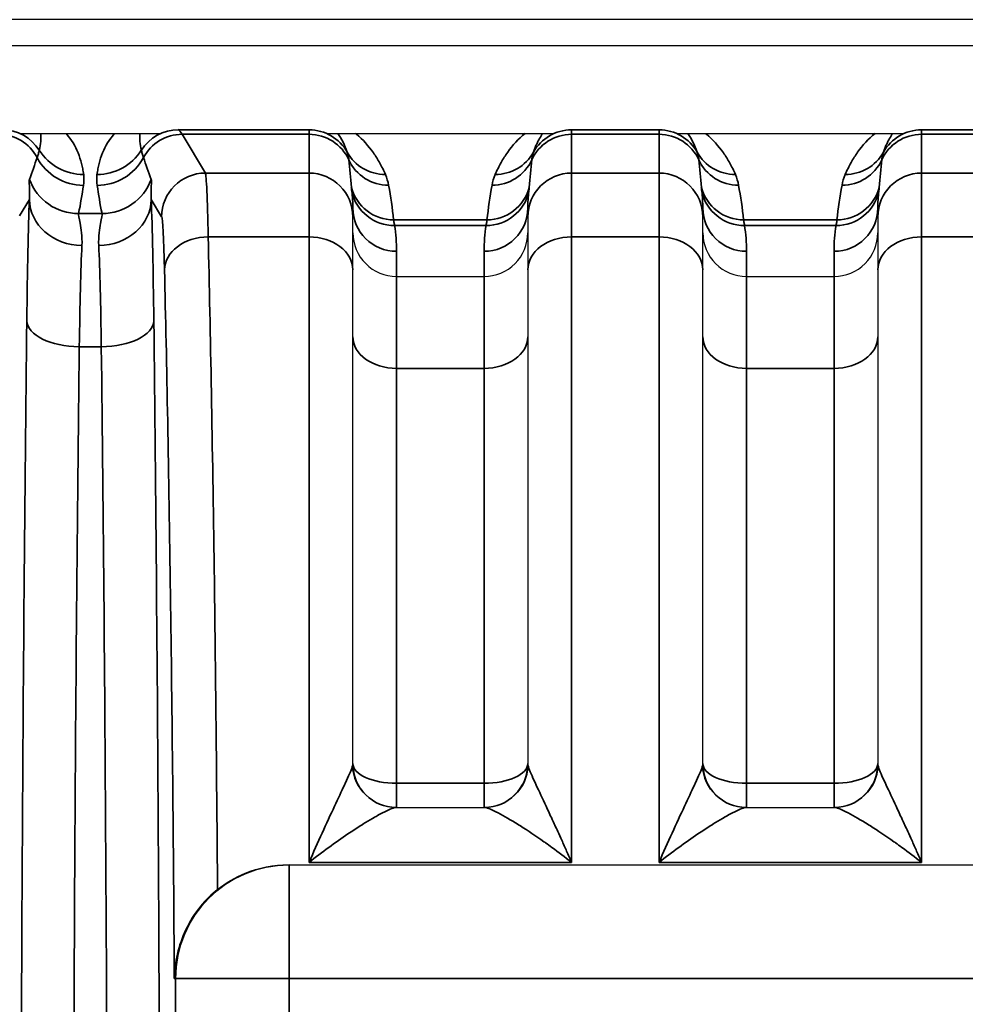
# Model space of a CAD drawing. Header units: millimetres. Extents: x 399 to 6233, y -1870 to 1602.
# Tile 270 of 656: x 3773 to 3784, y 485 to 496. Entities that reach past the tile are written whole.
import ezdxf

# ---------------------------------------------------------------- set-up
doc = ezdxf.new("R2010")
doc.units = ezdxf.units.MM
doc.layers.add('S40', color=7, linetype='Continuous')
doc.layers.add('可見 (ISO)', color=7, linetype='Continuous', lineweight=25)
doc.layers.add('窄部可見 (ISO)', color=7, linetype='Continuous', lineweight=35)

# ---------------------------------------------------------------- blocks, each defined once
blk = doc.blocks.new('S40-下視-02')
at = {"layer": '可見 (ISO)'}
for p, q in [((56.5, 16.5), (-56.5, 16.5)), ((52.25, 16.2), (-52.25, 16.2)), ((15.45, 15.2), (17.05, 15.2)), ((18.953, 15.2), (21.547, 15.2)), ((22.953, 15.2), (25.547, 15.2)), ((19.25, 14.349), (19.25, 14.247)), ((21.25, 14.247), (21.25, 14.349)), ((23.25, 14.349), (23.25, 14.247)), ((25.25, 14.247), (25.25, 14.349)), ((19.25, 13.64), (19.25, 14.247)), ((21.25, 14.247), (21.25, 13.64)), ((23.25, 13.64), (23.25, 14.247)), ((25.25, 14.247), (25.25, 13.64)), ((19.25, 8), (19.25, 13.64)), ((21.25, 13.64), (21.25, 8)), ((23.25, 8), (23.25, 13.64)), ((25.25, 13.64), (25.25, 8)), ((19.75, 13.566), (20.75, 13.566)), ((23.75, 13.566), (24.75, 13.566)), ((19.744, 7.5), (20.756, 7.5)), ((23.744, 7.5), (24.756, 7.5)), ((18.511, 6.844), (18.523, 6.844)), ((18.523, 6.844), (29.977, 6.844))]:
    blk.add_line(p, q, dxfattribs=at)
for centre, radius, start, end in [((19.75, 8), 0.5, 180, 270), ((20.75, 8), 0.5, 270, 0), ((23.75, 8), 0.5, 180, 270), ((24.75, 8), 0.5, 270, 0), ((20.814, 10.5), 3, 238.3029, 238.3046), ((20.814, 10.5), 3, 281.9394, 281.9397)]:
    blk.add_arc(centre, radius, start, end, dxfattribs=at)
for points, knots in [([(19.25, 14.065), (19.25, 13.934), (19.304, 13.804), (19.397, 13.712), (19.489, 13.62), (19.618, 13.566), (19.75, 13.566)], [-0.0000151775, -0.0000151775, -0.0000151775, -0.0000151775, 0.0003793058, 0.0003793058, 0.0003793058, 0.0007737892, 0.0007737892, 0.0007737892, 0.0007737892]), ([(20.75, 13.566), (20.882, 13.566), (21.011, 13.62), (21.104, 13.712), (21.196, 13.804), (21.25, 13.935), (21.25, 14.065)], [0, 0, 0, 0, 0.0003907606, 0.0003907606, 0.0003907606, 0.0007815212, 0.0007815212, 0.0007815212, 0.0007815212]), ([(23.25, 14.065), (23.25, 13.934), (23.304, 13.804), (23.397, 13.712), (23.489, 13.62), (23.618, 13.566), (23.75, 13.566)], [-0.0000151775, -0.0000151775, -0.0000151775, -0.0000151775, 0.0003793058, 0.0003793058, 0.0003793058, 0.0007737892, 0.0007737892, 0.0007737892, 0.0007737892]), ([(24.75, 13.566), (24.882, 13.566), (25.011, 13.62), (25.104, 13.712), (25.196, 13.804), (25.25, 13.935), (25.25, 14.065)], [0, 0, 0, 0, 0.0003907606, 0.0003907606, 0.0003907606, 0.0007815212, 0.0007815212, 0.0007815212, 0.0007815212]), ([(17.704, 6.561), (17.797, 6.635), (17.904, 6.7), (18.176, 6.812), (18.349, 6.844), (18.511, 6.844)], [-0.48595409, -0.48595409, -0.48595409, -0.48595409, -0.45043413, -0.45043413, -0.40161512, -0.40161512, -0.40161512, -0.40161512]), ([(17.704, 6.561), (17.634, 6.506), (17.569, 6.442), (17.442, 6.288), (17.384, 6.197), (17.296, 6.011), (17.264, 5.918), (17.222, 5.733), (17.211, 5.641), (17.21, 5.548), (17.21, 5.546), (17.21, 5.544)], [0.0000025, 0.0000025, 0.0000025, 0.0000025, 0.0273791, 0.0273791, 0.0597, 0.0597, 0.089653, 0.089653, 0.1184213, 0.1184213, 0.1189519, 0.1189519, 0.1189519, 0.1189519])]:
    blk.add_open_spline(points, degree=3, knots=knots, dxfattribs=at)
at = {"layer": '窄部可見 (ISO)'}
for p, q in [((17.252, 15.243), (17.256, 15.241)), ((17.256, 15.241), (18.75, 15.241)), ((18.75, 15.19), (17.299, 15.19)), ((17.299, 15.19), (17.565, 14.747)), ((18.75, 15.241), (18.75, 15.243)), ((18.75, 15.241), (18.75, 15.19)), ((18.75, 14.747), (18.75, 15.19)), ((21.75, 15.243), (21.75, 15.241)), ((21.75, 15.19), (21.75, 15.241)), ((21.75, 15.241), (22.75, 15.241)), ((22.75, 15.19), (21.75, 15.19)), ((21.75, 15.19), (21.75, 14.747)), ((22.75, 15.241), (22.75, 15.243)), ((22.75, 15.241), (22.75, 15.19)), ((22.75, 14.747), (22.75, 15.19)), ((25.75, 15.243), (25.75, 15.241)), ((25.75, 15.19), (25.75, 15.241)), ((25.75, 15.241), (26.75, 15.241)), ((26.75, 15.19), (25.75, 15.19)), ((25.75, 15.19), (25.75, 14.747)), ((17.565, 14.747), (18.75, 14.747)), ((18.75, 14.747), (18.75, 14.018)), ((21.75, 14.747), (22.75, 14.747)), ((21.75, 14.018), (21.75, 14.747)), ((22.75, 14.747), (22.75, 14.018)), ((25.75, 14.747), (26.75, 14.747)), ((25.75, 14.018), (25.75, 14.747)), ((15.554, 14.445), (15.442, 14.26)), ((17.065, 14.247), (16.946, 14.445)), ((16.116, 14.285), (16.384, 14.285)), ((19.717, 14.212), (20.783, 14.212)), ((23.717, 14.212), (24.783, 14.212)), ((20.773, 14.148), (19.727, 14.148)), ((24.773, 14.148), (23.727, 14.148)), ((18.75, 14.018), (17.597, 14.018)), ((18.75, 14.018), (18.75, 6.871)), ((21.75, 6.871), (21.75, 14.018)), ((22.75, 14.018), (21.75, 14.018)), ((22.75, 14.018), (22.75, 6.871)), ((26.75, 14.018), (25.75, 14.018)), ((25.75, 6.871), (25.75, 14.018)), ((19.75, 13.854), (19.75, 13.566)), ((20.75, 13.566), (20.75, 13.854)), ((23.75, 13.854), (23.75, 13.566)), ((24.75, 13.566), (24.75, 13.854)), ((19.75, 12.516), (19.75, 13.566)), ((20.75, 13.566), (20.75, 12.516)), ((23.75, 12.516), (23.75, 13.566)), ((24.75, 13.566), (24.75, 12.516)), ((16.376, 12.762), (16.124, 12.762)), ((19.75, 12.516), (20.75, 12.516)), ((19.75, 7.776), (19.75, 12.516)), ((20.75, 12.516), (20.75, 7.776)), ((23.75, 12.516), (24.75, 12.516)), ((23.75, 7.776), (23.75, 12.516)), ((24.75, 12.516), (24.75, 7.776)), ((19.75, 7.5), (19.75, 7.776)), ((19.75, 7.776), (20.75, 7.776)), ((20.75, 7.5), (20.75, 7.776)), ((23.75, 7.776), (23.75, 7.5)), ((23.75, 7.776), (24.75, 7.776)), ((24.75, 7.776), (24.75, 7.5)), ((21.75, 6.871), (18.75, 6.871)), ((25.75, 6.871), (22.75, 6.871)), ((18.523, 6.844), (18.523, 5.544)), ((17.223, 5.544), (17.21, 5.544)), ((17.223, 5.544), (18.523, 5.544)), ((17.223, -5.544), (17.223, 5.544)), ((29.977, 5.544), (18.523, 5.544)), ((18.523, 5.544), (18.523, -5.544))]:
    blk.add_line(p, q, dxfattribs=at)
for centre, major_axis, ratio, start_param, end_param in [((15.201, 14.69), (0.429, -0.257), 0.999172, 1.028727, 2.110736), ((15.244, 14.741), (0.277, -0.416), 0.999683, 1.546818, 2.553481), ((14.969, 14.557), (-0.641, -0.802), 0.399262, 2.444096, 2.74736), ((17.531, 14.557), (0.641, -0.802), 0.399262, 3.535825, 3.839089), ((17.256, 14.741), (0.277, 0.416), 0.999683, 0.588111, 1.594775), ((17.299, 14.69), (0.429, 0.257), 0.999172, 1.030857, 2.112865), ((17.227, -84.793), (0, 100.043), 0.020838, 6.248286, 6.269226), ((18.75, 14.741), (0.5, 0), 0.999903, 0.510856, 1.570796), ((18.75, 14.69), (0.5, 0), 0.999391, 0.430108, 1.570796), ((18.75, 14.589), (0, -0.811), 0.616376, 2.081653, 2.424383), ((21.75, 14.69), (0.5, 0), 0.999391, 1.570796, 2.711485), ((21.75, 14.741), (0.5, 0), 0.999903, 1.570796, 2.630736), ((22.75, 14.741), (0.5, 0), 0.999903, 0.510856, 1.570796), ((22.75, 14.69), (0.5, 0), 0.999391, 0.430108, 1.570796), ((22.75, 14.589), (0, -0.811), 0.616376, 2.081653, 2.424383), ((25.75, 14.69), (0.5, 0), 0.999391, 1.570796, 2.711485), ((25.75, 14.741), (0.5, 0), 0.999903, 1.570796, 2.630736), ((16.174, 15.329), (-0.595, -0.075), 0.998245, 0.438747, 1.445107), ((16.326, 15.329), (0.595, -0.075), 0.998245, 4.838078, 5.844438), ((19.622, 15.23), (-0.46, -0.197), 0.997957, 0.107065, 1.167568), ((20.878, 15.23), (0.46, -0.197), 0.997957, 5.115617, 6.17612), ((23.622, 15.23), (-0.46, -0.197), 0.997957, 0.107065, 1.167568), ((24.878, 15.23), (0.46, -0.197), 0.997957, 5.115617, 6.17612), ((14.748, 13.935), (-1.006, -2.097), 0.194686, 2.022352, 2.15293), ((16.172, 15.205), (-0.594, 0.083), 0.998238, 0.627947, 1.709607), ((16.328, 15.205), (0.594, 0.083), 0.998238, 4.573579, 5.655239), ((17.752, 13.935), (1.006, -2.097), 0.194686, 4.130256, 4.260833), ((19.659, 15.107), (-0.492, -0.092), 0.998212, 0.245949, 1.386768), ((18.75, 14.081), (0, -1.961), 0.255034, 1.830009, 2.000904), ((20.841, 15.107), (0.492, -0.092), 0.998212, 4.896417, 6.037237), ((21.75, 14.081), (0, -1.961), 0.255034, 4.282281, 4.453176), ((23.659, 15.107), (-0.492, -0.092), 0.998212, 0.245949, 1.386768), ((22.75, 14.081), (0, -1.961), 0.255034, 1.830009, 2.000904), ((24.841, 15.107), (0.492, -0.092), 0.998212, 4.896417, 6.037237), ((25.75, 14.081), (0, -1.961), 0.255034, 4.282281, 4.453176), ((17.565, 14.247), (0.429, 0.257), 0.999172, 1.030857, 2.600922), ((17.566, 12.216), (0.003, -2.532), 0.018707, 2.362393, 3.10415), ((18.75, 14.247), (0.5, 0), 0.999391, 0, 1.570796), ((21.75, 14.247), (-0.5, 0), 0.999391, 4.712389, 6.283185), ((22.75, 14.247), (0.5, 0), 0.999391, 0, 1.570796), ((25.75, 14.247), (-0.5, 0), 0.999391, 4.712389, 6.283185), ((16.116, 14.883), (-0.588, 0.12), 0.998201, 0.559467, 1.77166), ((16.384, 14.883), (0.588, 0.12), 0.998201, 4.511525, 5.723718), ((15.395, 13.851), (0.587, 1.898), 0.297416, 5.033605, 5.211679), ((17.105, 13.851), (-0.587, 1.898), 0.297416, 1.071506, 1.249581), ((19.717, 14.711), (-0.497, -0.054), 0.998252, 0.151951, 1.463611), ((19.727, 14.644), (-0.494, -0.079), 0.99169, 0.058198, 1.413837), ((18.75, 14.349), (0, -0.876), 0.570857, 1.570796, 1.786892), ((19.198, 13.978), (-0.126, 1.734), 0.309252, 4.825328, 5.06132), ((20.773, 14.644), (0.494, -0.079), 0.99169, 4.869348, 6.224987), ((21.302, 13.978), (0.126, 1.734), 0.309252, 1.221866, 1.457857), ((20.783, 14.711), (0.497, -0.054), 0.998252, 4.819575, 6.131234), ((21.75, 14.349), (0, -0.876), 0.570857, 4.496293, 4.712389), ((23.717, 14.711), (-0.497, -0.054), 0.998252, 0.151951, 1.463611), ((23.727, 14.644), (-0.494, -0.079), 0.99169, 0.058198, 1.413837), ((22.75, 14.349), (0, -0.876), 0.570857, 1.570796, 1.786892), ((23.198, 13.978), (-0.126, 1.734), 0.309252, 4.825328, 5.06132), ((24.773, 14.644), (0.494, -0.079), 0.99169, 4.869348, 6.224987), ((25.302, 13.978), (0.126, 1.734), 0.309252, 1.221866, 1.457857), ((24.783, 14.711), (0.497, -0.054), 0.998252, 4.819575, 6.131234), ((25.75, 14.349), (0, -0.876), 0.570857, 4.496293, 4.712389), ((15.58, 11.768), (-0.007, -3.096), 0.02085, 3.667868, 4.283101), ((16.154, 14.445), (-0.6, 0.023), 0.876399, 0.0435, 1.604216), ((16.346, 14.445), (0.6, 0.023), 0.876399, 4.678969, 6.239685), ((16.92, 11.768), (0.007, -3.096), 0.02085, 2.000085, 2.615317), ((19.75, 14.349), (-0.5, 0), 0.991894, 0, 1.570796), ((20.75, 14.349), (0.5, 0), 0.991894, 4.712389, 6.283185), ((23.75, 14.349), (-0.5, 0), 0.991894, 0, 1.570796), ((24.75, 14.349), (0.5, 0), 0.991894, 4.712389, 6.283185), ((17.067, 12.138), (-0.003, 2.11), 0.022449, 5.503973, 6.245732), ((19.245, 13.928), (-0.052, 0.974), 0.515671, 4.608661, 4.913273), ((21.255, 13.928), (0.052, 0.974), 0.515671, 1.369912, 1.674524), ((23.245, 13.928), (-0.052, 0.974), 0.515671, 4.608661, 4.913273), ((25.255, 13.928), (0.052, 0.974), 0.515671, 1.369912, 1.674524), ((17.597, 13.64), (-0.5, -0.012), 0.756341, 4.694068, 6.251166), ((18.75, 13.64), (0.5, 0), 0.756436, 0, 1.570796), ((21.75, 13.64), (-0.5, 0), 0.756436, 4.712389, 6.283185), ((22.75, 13.64), (0.5, 0), 0.756436, 0, 1.570796), ((25.75, 13.64), (-0.5, 0), 0.756436, 4.712389, 6.283185), ((16.18, 11.688), (0.007, 2.58), 0.02502, 0.526295, 1.141522), ((16.32, 11.688), (-0.007, 2.58), 0.02502, 5.141663, 5.756891), ((16.124, 13.057), (-0.6, 0.007), 0.49083, 0.024039, 1.576589), ((16.376, 13.057), (0.6, 0.007), 0.49083, 4.706597, 6.259146), ((19.75, 12.877), (-0.5, 0), 0.722416, 0, 1.570796), ((20.75, 12.877), (0.5, 0), 0.722416, 4.712389, 6.283185), ((23.75, 12.877), (-0.5, 0), 0.722416, 0, 1.570796), ((24.75, 12.877), (0.5, 0), 0.722416, 4.712389, 6.283185), ((15.89, 0), (0, 26), 0.02143, 4.712389, 5.225461), ((19.75, 8), (-0.5, 0), 0.448818, 0, 1.570796), ((20.75, 8), (0.5, 0), 0.448818, 4.712389, 6.283185), ((23.75, 8), (-0.5, 0), 0.448818, 0, 1.570796), ((24.75, 8), (0.5, 0), 0.448818, 4.712389, 6.283185), ((19.744, 8), (0, -0.5), 0.995128, 4.760791, 6.283185), ((20.756, 8), (0, -0.5), 0.995128, 0, 1.522394), ((23.744, 8), (0, -0.5), 0.995128, 4.760791, 6.283185), ((24.756, 8), (0, -0.5), 0.995128, 0, 1.522394), ((18.523, 5.544), (0, 1.3), 0.999781, 0, 1.570796)]:
    blk.add_ellipse(centre, major_axis=major_axis, ratio=ratio, start_param=start_param, end_param=end_param, dxfattribs=at)
for points, knots in [([(15.971, 15.2), (15.973, 15.198), (15.975, 15.196), (15.977, 15.194), (16.033, 15.132), (16.078, 15.058), (16.11, 14.978), (16.126, 14.939), (16.139, 14.899), (16.15, 14.858), (16.155, 14.838), (16.159, 14.818), (16.163, 14.796), (16.167, 14.775), (16.171, 14.753), (16.174, 14.73)], [0.5211159, 0.5211159, 0.5211159, 0.5211159, 0.5290847, 0.5290847, 0.5290847, 0.7702868, 0.7702868, 0.7702868, 0.8883026, 0.8883026, 0.8883026, 0.9470384, 0.9470384, 0.9470384, 1.0057239, 1.0057239, 1.0057239, 1.0057239]), ([(16.326, 14.73), (16.329, 14.753), (16.333, 14.775), (16.337, 14.796), (16.341, 14.818), (16.345, 14.838), (16.35, 14.858), (16.361, 14.899), (16.374, 14.939), (16.39, 14.978), (16.422, 15.058), (16.467, 15.132), (16.523, 15.194), (16.525, 15.196), (16.527, 15.198), (16.529, 15.2)], [2.1358688, 2.1358688, 2.1358688, 2.1358688, 2.1945542, 2.1945542, 2.1945542, 2.25329, 2.25329, 2.25329, 2.3713058, 2.3713058, 2.3713058, 2.612508, 2.612508, 2.612508, 2.6204768, 2.6204768, 2.6204768, 2.6204768]), ([(19.282, 15.2), (19.285, 15.197), (19.288, 15.195), (19.291, 15.192), (19.365, 15.13), (19.43, 15.056), (19.485, 14.979), (19.498, 14.96), (19.511, 14.94), (19.523, 14.921), (19.535, 14.901), (19.547, 14.882), (19.558, 14.862), (19.581, 14.821), (19.603, 14.777), (19.622, 14.731)], [0.5433864, 0.5433864, 0.5433864, 0.5433864, 0.5541315, 0.5541315, 0.5541315, 0.8071311, 0.8071311, 0.8071311, 0.8699152, 0.8699152, 0.8699152, 0.9328593, 0.9328593, 0.9328593, 1.05994, 1.05994, 1.05994, 1.05994]), ([(20.878, 14.731), (20.898, 14.778), (20.921, 14.824), (20.944, 14.866), (20.956, 14.887), (20.968, 14.907), (20.981, 14.927), (20.993, 14.947), (21.006, 14.966), (21.02, 14.986), (21.076, 15.064), (21.143, 15.138), (21.219, 15.2)], [2.0816526, 2.0816526, 2.0816526, 2.0816526, 2.212959, 2.212959, 2.212959, 2.277762, 2.277762, 2.277762, 2.3422903, 2.3422903, 2.3422903, 2.5994113, 2.5994113, 2.5994113, 2.5994113]), ([(21.421, 15.2), (21.408, 15.182), (21.396, 15.163), (21.385, 15.143), (21.378, 15.131), (21.372, 15.119), (21.365, 15.107), (21.359, 15.094), (21.353, 15.082), (21.347, 15.069), (21.335, 15.043), (21.324, 15.015), (21.314, 14.985)], [3.8359828, 3.8359828, 3.8359828, 3.8359828, 3.9400529, 3.9400529, 3.9400529, 4.0047944, 4.0047944, 4.0047944, 4.0698151, 4.0698151, 4.0698151, 4.2015327, 4.2015327, 4.2015327, 4.2015327]), ([(23.282, 15.2), (23.285, 15.197), (23.288, 15.195), (23.291, 15.192), (23.365, 15.13), (23.43, 15.056), (23.485, 14.979), (23.498, 14.96), (23.511, 14.94), (23.523, 14.921), (23.535, 14.901), (23.547, 14.882), (23.558, 14.862), (23.581, 14.821), (23.603, 14.777), (23.622, 14.731)], [0.5433864, 0.5433864, 0.5433864, 0.5433864, 0.5541315, 0.5541315, 0.5541315, 0.8071311, 0.8071311, 0.8071311, 0.8699152, 0.8699152, 0.8699152, 0.9328593, 0.9328593, 0.9328593, 1.05994, 1.05994, 1.05994, 1.05994]), ([(24.878, 14.731), (24.898, 14.778), (24.921, 14.824), (24.944, 14.866), (24.956, 14.887), (24.968, 14.907), (24.981, 14.927), (24.993, 14.947), (25.006, 14.966), (25.02, 14.986), (25.076, 15.064), (25.143, 15.138), (25.219, 15.2)], [2.0816526, 2.0816526, 2.0816526, 2.0816526, 2.212959, 2.212959, 2.212959, 2.277762, 2.277762, 2.277762, 2.3422903, 2.3422903, 2.3422903, 2.5994113, 2.5994113, 2.5994113, 2.5994113]), ([(25.421, 15.2), (25.408, 15.182), (25.396, 15.163), (25.385, 15.143), (25.378, 15.131), (25.372, 15.119), (25.365, 15.107), (25.359, 15.094), (25.353, 15.082), (25.347, 15.069), (25.335, 15.043), (25.324, 15.015), (25.314, 14.985)], [3.8359828, 3.8359828, 3.8359828, 3.8359828, 3.9400529, 3.9400529, 3.9400529, 4.0047944, 4.0047944, 4.0047944, 4.0698151, 4.0698151, 4.0698151, 4.2015327, 4.2015327, 4.2015327, 4.2015327]), ([(15.642, 14.924), (15.647, 14.939), (15.652, 14.954), (15.656, 14.967), (15.66, 14.982), (15.664, 14.996), (15.667, 15.008)], [0, 0, 0, 0, 0.001000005, 0.001000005, 0.001000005, 0.002089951, 0.002089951, 0.002089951, 0.002089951]), ([(16.833, 15.008), (16.836, 14.997), (16.839, 14.984), (16.843, 14.971), (16.847, 14.956), (16.852, 14.941), (16.858, 14.924)], [0, 0, 0, 0, 0.001000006, 0.001000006, 0.001000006, 0.00208995, 0.00208995, 0.00208995, 0.00208995]), ([(19.204, 14.898), (19.203, 14.914), (19.2, 14.929), (19.198, 14.943), (19.194, 14.958), (19.191, 14.972), (19.186, 14.985)], [0, 0, 0, 0, 0.001000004, 0.001000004, 0.001000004, 0.00208903, 0.00208903, 0.00208903, 0.00208903]), ([(21.314, 14.985), (21.31, 14.973), (21.306, 14.96), (21.303, 14.946), (21.3, 14.931), (21.298, 14.915), (21.296, 14.898)], [0, 0, 0, 0, 0.001000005, 0.001000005, 0.001000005, 0.002089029, 0.002089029, 0.002089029, 0.002089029]), ([(23.204, 14.898), (23.203, 14.914), (23.2, 14.929), (23.198, 14.943), (23.194, 14.958), (23.191, 14.972), (23.186, 14.985)], [0, 0, 0, 0, 0.001000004, 0.001000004, 0.001000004, 0.00208903, 0.00208903, 0.00208903, 0.00208903]), ([(25.314, 14.985), (25.31, 14.973), (25.306, 14.96), (25.303, 14.946), (25.3, 14.931), (25.298, 14.915), (25.296, 14.898)], [0, 0, 0, 0, 0.001000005, 0.001000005, 0.001000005, 0.002089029, 0.002089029, 0.002089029, 0.002089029]), ([(15.554, 14.445), (15.559, 14.51), (15.555, 14.561), (15.553, 14.598), (15.553, 14.599), (15.553, 14.599), (15.553, 14.6), (15.551, 14.638), (15.55, 14.662), (15.554, 14.674)], [0, 0, 0, 0, 0.000759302, 0.000759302, 0.000759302, 0.000774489, 0.000774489, 0.000774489, 0.001548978, 0.001548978, 0.001548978, 0.001548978]), ([(16.946, 14.674), (16.95, 14.662), (16.949, 14.637), (16.947, 14.6), (16.947, 14.599), (16.947, 14.598), (16.947, 14.597), (16.945, 14.56), (16.941, 14.51), (16.946, 14.445)], [0, 0, 0, 0, 0.000774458, 0.000774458, 0.000774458, 0.000793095, 0.000793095, 0.000793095, 0.001548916, 0.001548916, 0.001548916, 0.001548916]), ([(19.238, 14.537), (19.237, 14.548), (19.236, 14.557), (19.235, 14.565), (19.234, 14.572), (19.234, 14.578), (19.233, 14.583)], [0, 0, 0, 0, 0.0003830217, 0.0003830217, 0.0003830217, 0.0007195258, 0.0007195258, 0.0007195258, 0.0007195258]), ([(21.267, 14.583), (21.266, 14.578), (21.266, 14.572), (21.265, 14.565), (21.264, 14.557), (21.263, 14.548), (21.262, 14.537)], [0, 0, 0, 0, 0.0003365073, 0.0003365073, 0.0003365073, 0.0007195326, 0.0007195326, 0.0007195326, 0.0007195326]), ([(23.238, 14.537), (23.237, 14.548), (23.236, 14.557), (23.235, 14.565), (23.234, 14.572), (23.234, 14.578), (23.233, 14.583)], [0, 0, 0, 0, 0.0003830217, 0.0003830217, 0.0003830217, 0.0007195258, 0.0007195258, 0.0007195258, 0.0007195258]), ([(25.267, 14.583), (25.266, 14.578), (25.266, 14.572), (25.265, 14.565), (25.264, 14.557), (25.263, 14.548), (25.262, 14.537)], [0, 0, 0, 0, 0.0003365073, 0.0003365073, 0.0003365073, 0.0007195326, 0.0007195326, 0.0007195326, 0.0007195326]), ([(16.116, 14.285), (16.113, 14.271), (16.122, 14.234), (16.145, 14.112), (16.159, 14.027), (16.154, 13.919)], [0, 0, 0, 0, 0.000661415, 0.000661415, 0.001322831, 0.001322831, 0.001322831, 0.001322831]), ([(16.346, 13.919), (16.341, 14.027), (16.355, 14.111), (16.378, 14.233), (16.387, 14.271), (16.384, 14.285)], [0, 0, 0, 0, 0.000661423, 0.000661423, 0.001322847, 0.001322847, 0.001322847, 0.001322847]), ([(19.717, 14.212), (19.717, 14.206), (19.718, 14.198), (19.72, 14.188), (19.722, 14.177), (19.724, 14.164), (19.727, 14.148)], [0, 0, 0, 0, 0.0003206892, 0.0003206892, 0.0003206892, 0.0006862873, 0.0006862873, 0.0006862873, 0.0006862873]), ([(20.773, 14.148), (20.776, 14.164), (20.778, 14.177), (20.78, 14.188), (20.782, 14.198), (20.783, 14.206), (20.783, 14.212)], [0, 0, 0, 0, 0.0003655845, 0.0003655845, 0.0003655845, 0.0006862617, 0.0006862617, 0.0006862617, 0.0006862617]), ([(23.717, 14.212), (23.717, 14.206), (23.718, 14.198), (23.72, 14.188), (23.722, 14.177), (23.724, 14.164), (23.727, 14.148)], [0, 0, 0, 0, 0.0003206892, 0.0003206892, 0.0003206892, 0.0006862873, 0.0006862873, 0.0006862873, 0.0006862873]), ([(24.773, 14.148), (24.776, 14.164), (24.778, 14.177), (24.78, 14.188), (24.782, 14.198), (24.783, 14.206), (24.783, 14.212)], [0, 0, 0, 0, 0.0003655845, 0.0003655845, 0.0003655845, 0.0006862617, 0.0006862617, 0.0006862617, 0.0006862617]), ([(17.597, 14.018), (17.623, 12.921), (17.646, 11.631), (17.666, 10.211), (17.681, 9.062), (17.694, 7.829), (17.704, 6.561)], [5.4253389, 5.4253389, 5.4253389, 5.4253389, 5.6994911, 5.6994911, 5.6994911, 5.9212639, 5.9212639, 5.9212639, 5.9212639]), ([(17.21, 5.544), (17.2, 7.075), (17.185, 8.568), (17.166, 9.935), (17.147, 11.319), (17.123, 12.575), (17.098, 13.64)], [0.3125516, 0.3125516, 0.3125516, 0.3125516, 0.583573, 0.583573, 0.583573, 0.8578464, 0.8578464, 0.8578464, 0.8578464]), ([(15.524, -13.057), (15.501, -11.075), (15.483, -8.949), (15.471, -6.749), (15.459, -4.549), (15.453, -2.275), (15.453, 0), (15.453, 2.275), (15.459, 4.549), (15.471, 6.749), (15.483, 8.949), (15.501, 11.075), (15.524, 13.057)], [2.628521, 2.628521, 2.628521, 2.628521, 2.885057, 2.885057, 2.885057, 3.141593, 3.141593, 3.141593, 3.398129, 3.398129, 3.398129, 3.654665, 3.654665, 3.654665, 3.654665]), ([(16.976, 13.057), (16.999, 11.075), (17.017, 8.949), (17.029, 6.749), (17.041, 4.549), (17.047, 2.275), (17.047, 0)], [5.7701132, 5.7701132, 5.7701132, 5.7701132, 6.0266493, 6.0266493, 6.0266493, 6.2831853, 6.2831853, 6.2831853, 6.2831853]), ([(16.124, 12.762), (16.101, 10.825), (16.083, 8.748), (16.059, 4.446), (16.053, 2.223), (16.053, -2.223), (16.059, -4.446), (16.083, -8.748), (16.101, -10.825), (16.124, -12.762)], [2.628521, 2.628521, 2.628521, 2.628521, 2.885057, 2.885057, 3.141593, 3.141593, 3.398129, 3.398129, 3.654665, 3.654665, 3.654665, 3.654665]), ([(18.75, 6.871), (18.85, 7.101), (18.95, 7.319), (19.041, 7.513), (19.046, 7.524), (19.051, 7.535), (19.056, 7.545), (19.096, 7.63), (19.134, 7.711), (19.167, 7.782), (19.171, 7.791), (19.175, 7.8), (19.179, 7.808), (19.195, 7.844), (19.21, 7.878), (19.222, 7.907), (19.234, 7.934), (19.242, 7.958), (19.247, 7.976)], [-0.000007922, -0.000007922, -0.000007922, -0.000007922, 0.000792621, 0.000792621, 0.000792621, 0.000836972, 0.000836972, 0.000836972, 0.001192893, 0.001192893, 0.001192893, 0.001236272, 0.001236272, 0.001236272, 0.001422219, 0.001422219, 0.001422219, 0.001593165, 0.001593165, 0.001593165, 0.001593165]), ([(21.253, 7.976), (21.258, 7.958), (21.266, 7.934), (21.278, 7.907), (21.29, 7.877), (21.305, 7.844), (21.321, 7.808), (21.325, 7.8), (21.329, 7.791), (21.333, 7.782), (21.366, 7.711), (21.405, 7.63), (21.444, 7.545), (21.449, 7.534), (21.454, 7.524), (21.459, 7.513), (21.482, 7.464), (21.505, 7.414), (21.529, 7.363), (21.55, 7.318), (21.571, 7.272), (21.592, 7.225), (21.608, 7.192), (21.623, 7.158), (21.638, 7.124), (21.657, 7.083), (21.675, 7.041), (21.694, 6.999), (21.713, 6.957), (21.731, 6.914), (21.75, 6.871)], [0, 0, 0, 0, 0.000170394, 0.000170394, 0.000170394, 0.00035746, 0.00035746, 0.00035746, 0.000401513, 0.000401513, 0.000401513, 0.000758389, 0.000758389, 0.000758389, 0.000803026, 0.000803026, 0.000803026, 0.001003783, 0.001003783, 0.001003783, 0.001179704, 0.001179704, 0.001179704, 0.001304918, 0.001304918, 0.001304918, 0.001455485, 0.001455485, 0.001455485, 0.001606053, 0.001606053, 0.001606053, 0.001606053]), ([(22.75, 6.871), (22.85, 7.101), (22.95, 7.319), (23.041, 7.513), (23.046, 7.524), (23.051, 7.535), (23.056, 7.545), (23.096, 7.63), (23.134, 7.711), (23.167, 7.782), (23.171, 7.791), (23.175, 7.8), (23.179, 7.808), (23.195, 7.844), (23.21, 7.878), (23.222, 7.907), (23.234, 7.934), (23.242, 7.958), (23.247, 7.976)], [-0.000007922, -0.000007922, -0.000007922, -0.000007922, 0.000792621, 0.000792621, 0.000792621, 0.000836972, 0.000836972, 0.000836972, 0.001192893, 0.001192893, 0.001192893, 0.001236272, 0.001236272, 0.001236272, 0.001422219, 0.001422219, 0.001422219, 0.001593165, 0.001593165, 0.001593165, 0.001593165]), ([(25.253, 7.976), (25.258, 7.958), (25.266, 7.934), (25.278, 7.907), (25.29, 7.877), (25.305, 7.844), (25.321, 7.808), (25.325, 7.8), (25.329, 7.791), (25.333, 7.782), (25.366, 7.711), (25.405, 7.63), (25.444, 7.545), (25.449, 7.534), (25.454, 7.524), (25.459, 7.513), (25.482, 7.464), (25.505, 7.414), (25.529, 7.363), (25.55, 7.318), (25.571, 7.272), (25.592, 7.225), (25.608, 7.192), (25.623, 7.158), (25.638, 7.124), (25.657, 7.083), (25.675, 7.041), (25.694, 6.999), (25.713, 6.957), (25.731, 6.914), (25.75, 6.871)], [0, 0, 0, 0, 0.000170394, 0.000170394, 0.000170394, 0.00035746, 0.00035746, 0.00035746, 0.000401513, 0.000401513, 0.000401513, 0.000758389, 0.000758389, 0.000758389, 0.000803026, 0.000803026, 0.000803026, 0.001003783, 0.001003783, 0.001003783, 0.001179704, 0.001179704, 0.001179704, 0.001304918, 0.001304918, 0.001304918, 0.001455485, 0.001455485, 0.001455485, 0.001606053, 0.001606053, 0.001606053, 0.001606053]), ([(19.744, 7.5), (19.735, 7.5), (19.718, 7.495), (19.695, 7.486), (19.671, 7.476), (19.64, 7.462), (19.607, 7.445), (19.601, 7.442), (19.595, 7.439), (19.588, 7.436), (19.551, 7.416), (19.511, 7.394), (19.468, 7.369), (19.434, 7.349), (19.398, 7.328), (19.362, 7.305), (19.353, 7.299), (19.344, 7.294), (19.335, 7.288), (19.29, 7.259), (19.243, 7.229), (19.195, 7.196), (19.051, 7.1), (18.9, 6.989), (18.75, 6.871)], [0, 0, 0, 0, 0.000175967, 0.000175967, 0.000175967, 0.000359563, 0.000359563, 0.000359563, 0.000393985, 0.000393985, 0.000393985, 0.000590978, 0.000590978, 0.000590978, 0.000749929, 0.000749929, 0.000749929, 0.000787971, 0.000787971, 0.000787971, 0.000984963, 0.000984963, 0.000984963, 0.001575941, 0.001575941, 0.001575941, 0.001575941]), ([(21.75, 6.871), (21.675, 6.93), (21.6, 6.987), (21.526, 7.041), (21.501, 7.06), (21.476, 7.077), (21.451, 7.095), (21.446, 7.099), (21.44, 7.103), (21.435, 7.107), (21.342, 7.172), (21.251, 7.234), (21.165, 7.288), (21.156, 7.294), (21.147, 7.299), (21.139, 7.305), (21.057, 7.355), (20.978, 7.401), (20.912, 7.436), (20.905, 7.439), (20.899, 7.442), (20.893, 7.445), (20.859, 7.462), (20.83, 7.476), (20.805, 7.486), (20.782, 7.495), (20.765, 7.5), (20.756, 7.5)], [-0.000006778, -0.000006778, -0.000006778, -0.000006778, 0.000287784, 0.000287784, 0.000287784, 0.000385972, 0.000385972, 0.000385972, 0.000408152, 0.000408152, 0.000408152, 0.000778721, 0.000778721, 0.000778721, 0.000816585, 0.000816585, 0.000816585, 0.001171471, 0.001171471, 0.001171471, 0.001205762, 0.001205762, 0.001205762, 0.001389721, 0.001389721, 0.001389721, 0.00156422, 0.00156422, 0.00156422, 0.00156422]), ([(23.744, 7.5), (23.735, 7.5), (23.718, 7.495), (23.695, 7.486), (23.671, 7.476), (23.64, 7.462), (23.607, 7.445), (23.601, 7.442), (23.595, 7.439), (23.588, 7.436), (23.551, 7.416), (23.511, 7.394), (23.468, 7.369), (23.434, 7.349), (23.398, 7.328), (23.362, 7.305), (23.353, 7.299), (23.344, 7.294), (23.335, 7.288), (23.29, 7.259), (23.243, 7.229), (23.195, 7.196), (23.051, 7.1), (22.9, 6.989), (22.75, 6.871)], [0, 0, 0, 0, 0.000175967, 0.000175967, 0.000175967, 0.000359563, 0.000359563, 0.000359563, 0.000393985, 0.000393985, 0.000393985, 0.000590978, 0.000590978, 0.000590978, 0.000749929, 0.000749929, 0.000749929, 0.000787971, 0.000787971, 0.000787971, 0.000984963, 0.000984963, 0.000984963, 0.001575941, 0.001575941, 0.001575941, 0.001575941]), ([(25.75, 6.871), (25.675, 6.93), (25.6, 6.987), (25.526, 7.041), (25.501, 7.06), (25.476, 7.077), (25.451, 7.095), (25.446, 7.099), (25.44, 7.103), (25.435, 7.107), (25.342, 7.172), (25.251, 7.234), (25.165, 7.288), (25.156, 7.294), (25.147, 7.299), (25.139, 7.305), (25.057, 7.355), (24.978, 7.401), (24.912, 7.436), (24.905, 7.439), (24.899, 7.442), (24.893, 7.445), (24.859, 7.462), (24.83, 7.476), (24.805, 7.486), (24.782, 7.495), (24.765, 7.5), (24.756, 7.5)], [-0.000006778, -0.000006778, -0.000006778, -0.000006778, 0.000287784, 0.000287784, 0.000287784, 0.000385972, 0.000385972, 0.000385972, 0.000408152, 0.000408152, 0.000408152, 0.000778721, 0.000778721, 0.000778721, 0.000816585, 0.000816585, 0.000816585, 0.001171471, 0.001171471, 0.001171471, 0.001205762, 0.001205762, 0.001205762, 0.001389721, 0.001389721, 0.001389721, 0.00156422, 0.00156422, 0.00156422, 0.00156422])]:
    blk.add_open_spline(points, degree=3, knots=knots, dxfattribs=at)
for points in [[(16.174, 14.73), (16.179, 14.689), (16.177, 14.648), (16.172, 14.606)], [(16.328, 14.606), (16.323, 14.648), (16.321, 14.689), (16.326, 14.73)], [(19.622, 14.731), (19.64, 14.69), (19.651, 14.649), (19.659, 14.607)], [(20.841, 14.607), (20.849, 14.649), (20.86, 14.69), (20.878, 14.731)], [(23.622, 14.731), (23.64, 14.69), (23.651, 14.649), (23.659, 14.607)], [(24.841, 14.607), (24.849, 14.649), (24.86, 14.69), (24.878, 14.731)], [(19.247, 7.976), (19.249, 7.984), (19.25, 7.992), (19.25, 8)], [(21.25, 8), (21.25, 7.992), (21.251, 7.984), (21.253, 7.976)], [(23.247, 7.976), (23.249, 7.984), (23.25, 7.992), (23.25, 8)], [(25.25, 8), (25.25, 7.992), (25.251, 7.984), (25.253, 7.976)]]:
    blk.add_open_spline(points, degree=3, dxfattribs=at)

msp = doc.modelspace()

# ---------------------------------------------------------------- block references
at = {"layer": 'S40'}
msp.add_blockref('S40-下視-02', (3757.818, 479.646), dxfattribs=at)

doc.saveas('drawing.dxf')
